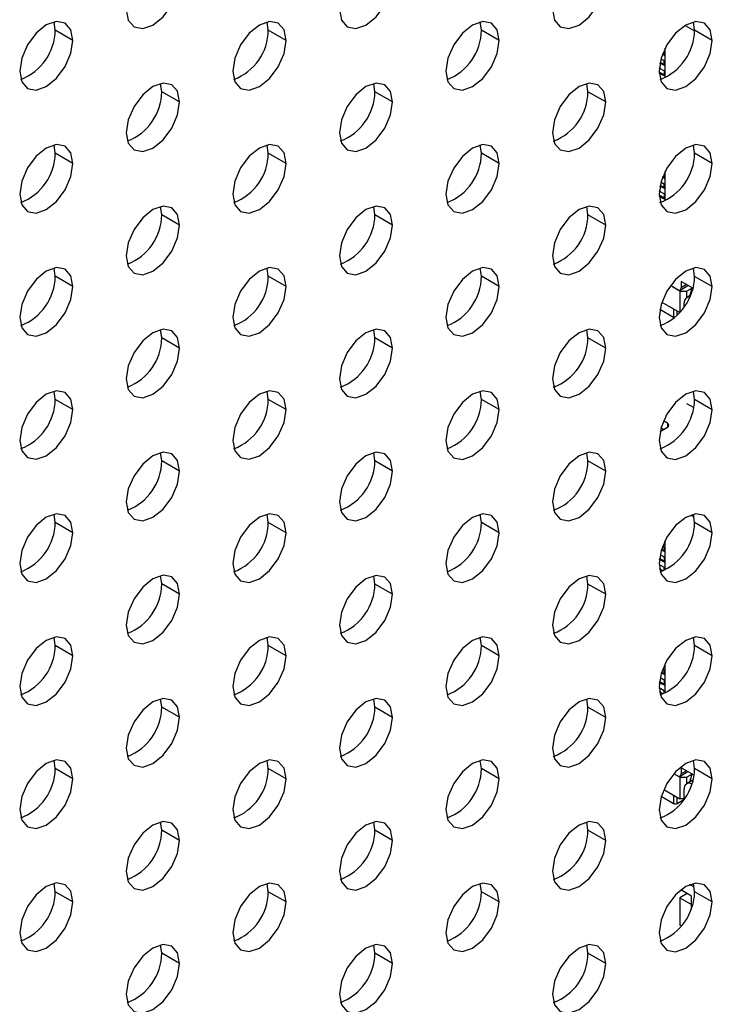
# Model space of a CAD drawing. Header units: millimetres. Extents: x 0 to 1118, y 0 to 864.
# Tile 293 of 304: x 1028.07 to 1032.67, y 678.91 to 685.44. Entities that reach past the tile are written whole.
import ezdxf

# ---------------------------------------------------------------- set-up
doc = ezdxf.new("R2010")
doc.units = ezdxf.units.MM

msp = doc.modelspace()

# ---------------------------------------------------------------- linework, layer by layer
at = {"color": 7, "linetype": 'Continuous', "lineweight": 25}
for p, q in [((1028.3052, 685.3745), (1028.2976, 685.4294)), ((1028.4231, 685.3065), (1028.3052, 685.3745)), ((1029.7195, 685.3744), (1029.7118, 685.4293)), ((1029.8373, 685.3063), (1029.7195, 685.3744)), ((1031.1337, 685.3742), (1031.1261, 685.4291)), ((1031.2515, 685.3062), (1031.1337, 685.3742)), ((1032.4851, 685.4059), (1032.5478, 685.3697)), ((1032.5479, 685.3741), (1032.5403, 685.429)), ((1032.6657, 685.3061), (1032.5479, 685.3741)), ((1032.3524, 685.0583), (1032.3524, 685.2549)), ((1032.3246, 685.1842), (1032.3454, 685.1722)), ((1032.3524, 685.2046), (1032.3341, 685.2132)), ((1032.3454, 685.213), (1032.3361, 685.2183)), ((1032.3454, 685.2402), (1032.3524, 685.24)), ((1032.3454, 685.2402), (1032.3454, 685.213)), ((1032.3524, 685.2127), (1032.3454, 685.213)), ((1032.3454, 685.1041), (1032.3131, 685.1228)), ((1032.3524, 685.1387), (1032.3175, 685.1549)), ((1032.3454, 685.145), (1032.3186, 685.1604)), ((1032.3454, 685.1722), (1032.3524, 685.1719)), ((1032.3454, 685.145), (1032.3454, 685.1722)), ((1032.3524, 685.1447), (1032.3454, 685.145)), ((1032.3454, 685.0769), (1032.3123, 685.096)), ((1032.3524, 685.0685), (1032.3127, 685.0872)), ((1032.3185, 685.0516), (1032.3244, 685.0482)), ((1032.3454, 685.1041), (1032.3454, 685.0769)), ((1032.3454, 685.1041), (1032.3524, 685.1039)), ((1032.3524, 685.0767), (1032.3454, 685.0769)), ((1029.0124, 684.9662), (1029.0047, 685.0211)), ((1030.4266, 684.966), (1030.4189, 685.0209)), ((1031.8408, 684.9659), (1031.8332, 685.0208)), ((1029.1302, 684.8981), (1029.0124, 684.9662)), ((1030.5444, 684.898), (1030.4266, 684.966)), ((1031.9586, 684.8979), (1031.8408, 684.9659)), ((1028.3052, 684.558), (1028.2976, 684.6128)), ((1029.7195, 684.5578), (1029.7118, 684.6127)), ((1031.1337, 684.5577), (1031.1261, 684.6126)), ((1032.5479, 684.5576), (1032.5403, 684.6125)), ((1028.4231, 684.4899), (1028.3052, 684.558)), ((1029.8373, 684.4898), (1029.7195, 684.5578)), ((1031.2515, 684.4897), (1031.1337, 684.5577)), ((1032.6657, 684.4895), (1032.5479, 684.5576)), ((1032.3524, 684.388), (1032.3341, 684.3966)), ((1032.3454, 684.3965), (1032.3361, 684.4018)), ((1032.3454, 684.4237), (1032.3524, 684.4234)), ((1032.3454, 684.4236), (1032.3454, 684.3965)), ((1032.3524, 684.3962), (1032.3454, 684.3965)), ((1032.3524, 684.2417), (1032.3524, 684.4383)), ((1032.3524, 684.3222), (1032.3175, 684.3384)), ((1032.3454, 684.3284), (1032.3186, 684.3438)), ((1032.3246, 684.3676), (1032.3454, 684.3556)), ((1032.3454, 684.3556), (1032.3524, 684.3554)), ((1032.3454, 684.3284), (1032.3454, 684.3556)), ((1032.3524, 684.3282), (1032.3454, 684.3284)), ((1032.3454, 684.2604), (1032.3123, 684.2795)), ((1032.3524, 684.2519), (1032.3127, 684.2706)), ((1032.3454, 684.2876), (1032.3131, 684.3062)), ((1032.3454, 684.2876), (1032.3524, 684.2873)), ((1032.3454, 684.2876), (1032.3454, 684.2604)), ((1029.0124, 684.1496), (1029.0047, 684.2045)), ((1030.4266, 684.1495), (1030.4189, 684.2044)), ((1031.8408, 684.1494), (1031.8332, 684.2042)), ((1032.3185, 684.2351), (1032.3244, 684.2317)), ((1032.3524, 684.2601), (1032.3454, 684.2604)), ((1029.1302, 684.0816), (1029.0124, 684.1496)), ((1030.5444, 684.0815), (1030.4266, 684.1495)), ((1031.9586, 684.0813), (1031.8408, 684.1494)), ((1028.3052, 683.7414), (1028.2976, 683.7963)), ((1028.4231, 683.6734), (1028.3052, 683.7414)), ((1029.7195, 683.7413), (1029.7118, 683.7962)), ((1029.8373, 683.6733), (1029.7195, 683.7413)), ((1031.1337, 683.7412), (1031.1261, 683.796)), ((1031.2515, 683.6731), (1031.1337, 683.7412)), ((1032.5479, 683.741), (1032.5403, 683.7959)), ((1032.6657, 683.673), (1032.5479, 683.741)), ((1032.4349, 683.6521), (1032.3874, 683.6795)), ((1032.4502, 683.6432), (1032.3874, 683.6795)), ((1032.4516, 683.6504), (1032.5036, 683.6805)), ((1032.5363, 683.6616), (1032.4585, 683.7065)), ((1032.4585, 683.7065), (1032.4585, 683.6657)), ((1032.4502, 683.6432), (1032.4974, 683.6432)), ((1032.4502, 683.6432), (1032.4502, 683.5021)), ((1032.5193, 683.6132), (1032.4952, 683.5993)), ((1032.5327, 683.6636), (1032.4974, 683.6432)), ((1032.4974, 683.6005), (1032.4974, 683.6432)), ((1032.5173, 683.6121), (1032.5327, 683.6636)), ((1032.5327, 683.6636), (1032.5363, 683.6616)), ((1032.3304, 683.5695), (1032.4492, 683.5009)), ((1032.4797, 683.5406), (1032.4797, 683.565)), ((1032.3177, 683.5224), (1032.409, 683.4697)), ((1032.409, 683.5241), (1032.409, 683.4697)), ((1029.0124, 683.3331), (1029.0047, 683.388)), ((1030.4266, 683.333), (1030.4189, 683.3878)), ((1031.8408, 683.3328), (1031.8332, 683.3877)), ((1029.1302, 683.2651), (1029.0124, 683.3331)), ((1030.5444, 683.2649), (1030.4266, 683.333)), ((1031.9586, 683.2648), (1031.8408, 683.3328)), ((1028.3052, 682.9249), (1028.2976, 682.9798)), ((1029.7195, 682.9248), (1029.7118, 682.9796)), ((1031.1337, 682.9246), (1031.1261, 682.9795)), ((1032.5479, 682.9245), (1032.5403, 682.9794)), ((1028.4231, 682.8569), (1028.3052, 682.9249)), ((1029.8373, 682.8567), (1029.7195, 682.9248)), ((1031.2515, 682.8566), (1031.1337, 682.9246)), ((1032.495, 682.8974), (1032.5422, 682.8701)), ((1032.6657, 682.8565), (1032.5479, 682.9245)), ((1032.3677, 682.7667), (1032.3415, 682.7819)), ((1032.3188, 682.7113), (1032.3677, 682.7395)), ((1032.3441, 682.7259), (1032.3252, 682.7368)), ((1029.0124, 682.5165), (1029.0047, 682.5714)), ((1030.4266, 682.5164), (1030.4189, 682.5713)), ((1031.8408, 682.5163), (1031.8332, 682.5712)), ((1029.1302, 682.4485), (1029.0124, 682.5165)), ((1030.5444, 682.4484), (1030.4266, 682.5164)), ((1031.9586, 682.4482), (1031.8408, 682.5163)), ((1028.3052, 682.1083), (1028.2976, 682.1632)), ((1028.4231, 682.0403), (1028.3052, 682.1083)), ((1029.7195, 682.1082), (1029.7118, 682.1631)), ((1029.8373, 682.0402), (1029.7195, 682.1082)), ((1031.1337, 682.1081), (1031.1261, 682.163)), ((1031.2515, 682.04), (1031.1337, 682.1081)), ((1032.5239, 682.1581), (1032.5444, 682.1463)), ((1032.5479, 682.1079), (1032.5403, 682.1628)), ((1032.6657, 682.0399), (1032.5479, 682.1079)), ((1032.3524, 681.9792), (1032.3486, 681.981)), ((1032.3524, 681.9874), (1032.3518, 681.9874)), ((1032.3524, 681.7921), (1032.3524, 681.9886)), ((1032.3524, 681.9134), (1032.3267, 681.9253)), ((1032.3453, 681.9196), (1032.3281, 681.9296)), ((1032.3361, 681.9521), (1032.3453, 681.9468)), ((1032.3453, 681.9468), (1032.3524, 681.9466)), ((1032.3453, 681.9196), (1032.3453, 681.9468)), ((1032.3524, 681.9193), (1032.3453, 681.9196)), ((1032.3524, 681.8431), (1032.3135, 681.8614)), ((1032.3453, 681.8516), (1032.3144, 681.8694)), ((1032.3453, 681.8788), (1032.3186, 681.8942)), ((1032.3453, 681.8788), (1032.3453, 681.8516)), ((1032.3453, 681.8788), (1032.3524, 681.8785)), ((1032.3524, 681.8513), (1032.3453, 681.8516)), ((1032.3123, 681.8298), (1032.3453, 681.8107)), ((1032.3396, 681.7868), (1032.315, 681.801)), ((1032.3351, 681.7853), (1032.3164, 681.7939)), ((1032.3453, 681.8107), (1032.3524, 681.8105)), ((1032.3453, 681.7891), (1032.3453, 681.8107)), ((1029.0124, 681.7), (1029.0047, 681.7549)), ((1030.4266, 681.6999), (1030.4189, 681.7548)), ((1031.8408, 681.6997), (1031.8332, 681.7546)), ((1029.1302, 681.632), (1029.0124, 681.7)), ((1030.5444, 681.6318), (1030.4266, 681.6999)), ((1031.9586, 681.6317), (1031.8408, 681.6997)), ((1028.3052, 681.2918), (1028.2976, 681.3467)), ((1029.7195, 681.2917), (1029.7118, 681.3466)), ((1031.1337, 681.2915), (1031.1261, 681.3464)), ((1032.5479, 681.2914), (1032.5403, 681.3463)), ((1028.4231, 681.2238), (1028.3052, 681.2918)), ((1029.8373, 681.2236), (1029.7195, 681.2917)), ((1031.2515, 681.2235), (1031.1337, 681.2915)), ((1032.6657, 681.2234), (1032.5479, 681.2914)), ((1032.3361, 681.1356), (1032.3453, 681.1303)), ((1032.3453, 681.1303), (1032.3524, 681.13)), ((1032.3453, 681.103), (1032.3453, 681.1303)), ((1032.3524, 681.1627), (1032.3486, 681.1644)), ((1032.3524, 681.1708), (1032.3518, 681.1709)), ((1032.3524, 680.9756), (1032.3524, 681.1721)), ((1032.3453, 681.0622), (1032.3186, 681.0776)), ((1032.3524, 681.0968), (1032.3267, 681.1087)), ((1032.3453, 681.103), (1032.3281, 681.113)), ((1032.3524, 681.1028), (1032.3453, 681.103)), ((1032.3453, 681.0622), (1032.3524, 681.062)), ((1032.3453, 681.0622), (1032.3453, 681.035)), ((1032.3123, 681.0133), (1032.3453, 680.9942)), ((1032.3524, 681.0266), (1032.3135, 681.0448)), ((1032.3453, 681.035), (1032.3144, 681.0528)), ((1032.3524, 681.0347), (1032.3453, 681.035)), ((1029.0124, 680.8835), (1029.0047, 680.9383)), ((1030.4266, 680.8833), (1030.4189, 680.9382)), ((1031.8408, 680.8832), (1031.8332, 680.9381)), ((1032.3395, 680.9703), (1032.315, 680.9844)), ((1032.3351, 680.9687), (1032.3164, 680.9774)), ((1032.3453, 680.9942), (1032.3524, 680.9939)), ((1032.3453, 680.9725), (1032.3453, 680.9942)), ((1029.1302, 680.8154), (1029.0124, 680.8835)), ((1030.5444, 680.8153), (1030.4266, 680.8833)), ((1031.9586, 680.8152), (1031.8408, 680.8832)), ((1028.3052, 680.4753), (1028.2976, 680.5301)), ((1028.4231, 680.4072), (1028.3052, 680.4753)), ((1029.7195, 680.4751), (1029.7118, 680.53)), ((1029.8373, 680.4071), (1029.7195, 680.4751)), ((1031.1337, 680.475), (1031.1261, 680.5299)), ((1031.2515, 680.407), (1031.1337, 680.475)), ((1032.5443, 680.4316), (1032.4584, 680.4811)), ((1032.4584, 680.4811), (1032.4584, 680.4403)), ((1032.5479, 680.4749), (1032.5403, 680.5297)), ((1032.6657, 680.4068), (1032.5479, 680.4749)), ((1032.4349, 680.4267), (1032.4095, 680.4413)), ((1032.4502, 680.4179), (1032.4095, 680.4413)), ((1032.4502, 680.4179), (1032.4973, 680.4179)), ((1032.4502, 680.4179), (1032.4502, 680.275)), ((1032.4515, 680.4251), (1032.5036, 680.4551)), ((1032.5327, 680.4383), (1032.4973, 680.4179)), ((1032.4973, 680.3752), (1032.4973, 680.4179)), ((1032.5173, 680.3867), (1032.5327, 680.4383)), ((1032.5327, 680.4383), (1032.5443, 680.4316)), ((1032.537, 680.3981), (1032.4952, 680.3739)), ((1032.3266, 680.2919), (1032.4089, 680.2443)), ((1032.3434, 680.3366), (1032.4502, 680.275)), ((1032.4089, 680.2988), (1032.4089, 680.2443)), ((1032.4796, 680.2743), (1032.4796, 680.3396)), ((1032.4325, 680.2443), (1032.4765, 680.2697)), ((1032.4796, 680.275), (1032.4502, 680.275)), ((1029.0124, 680.0669), (1029.0047, 680.1218)), ((1030.4266, 680.0668), (1030.4189, 680.1217)), ((1031.8408, 680.0667), (1031.8332, 680.1215)), ((1029.1302, 679.9989), (1029.0124, 680.0669)), ((1030.5444, 679.9988), (1030.4266, 680.0668)), ((1031.9586, 679.9986), (1031.8408, 680.0667)), ((1028.3052, 679.6587), (1028.2976, 679.7136)), ((1029.7195, 679.6586), (1029.7118, 679.7135)), ((1031.1337, 679.6585), (1031.1261, 679.7133)), ((1032.5459, 679.6875), (1032.5152, 679.7052)), ((1032.5479, 679.6583), (1032.5403, 679.7132)), ((1028.4231, 679.5907), (1028.3052, 679.6587)), ((1029.8373, 679.5906), (1029.7195, 679.6586)), ((1031.2515, 679.5904), (1031.1337, 679.6585)), ((1032.4997, 679.6461), (1032.4513, 679.6182)), ((1032.5279, 679.6298), (1032.4572, 679.6707)), ((1032.5279, 679.5526), (1032.5279, 679.6298)), ((1032.6657, 679.5903), (1032.5479, 679.6583)), ((1032.4513, 679.6182), (1032.5279, 679.574)), ((1032.4513, 679.6182), (1032.4513, 679.4359)), ((1032.4599, 679.431), (1032.4513, 679.4359)), ((1029.0124, 679.2504), (1029.0047, 679.3053)), ((1030.4266, 679.2503), (1030.4189, 679.3051)), ((1031.8408, 679.2501), (1031.8332, 679.305)), ((1029.1302, 679.1824), (1029.0124, 679.2504)), ((1030.5444, 679.1822), (1030.4266, 679.2503)), ((1031.9586, 679.1821), (1031.8408, 679.2501))]:
    msp.add_line(p, q, dxfattribs=at)
at = {"color": 8, "linetype": 'Continuous', "lineweight": 25}
for p, q in [((1032.4938, 683.6861), (1032.4585, 683.6657)), ((1032.4326, 683.483), (1032.4326, 683.5105)), ((1032.3677, 682.7667), (1032.3677, 682.7395)), ((1032.4938, 680.4607), (1032.4584, 680.4403)), ((1032.4325, 680.2443), (1032.4325, 680.2852))]:
    msp.add_line(p, q, dxfattribs=at)
at = {"color": 7, "linetype": 'Continuous', "lineweight": 25, "flags": 128}
for points in [[(1028.7767, 685.5106), (1028.7901, 685.4402), (1028.8284, 685.3961), (1028.8858, 685.385), (1028.9534, 685.4085), (1029.0211, 685.4631), (1029.0784, 685.5404), (1029.1167, 685.6288), (1029.1302, 685.7147)], [(1030.1909, 685.5104), (1030.2043, 685.4401), (1030.2426, 685.396), (1030.3, 685.3848), (1030.3676, 685.4084), (1030.4353, 685.463), (1030.4926, 685.5403), (1030.531, 685.6287), (1030.5444, 685.7145)], [(1031.6051, 685.5103), (1031.6185, 685.44), (1031.6569, 685.3959), (1031.7142, 685.3847), (1031.7819, 685.4082), (1031.8495, 685.4628), (1031.9069, 685.5402), (1031.9452, 685.6285), (1031.9586, 685.7144)], [(1028.4231, 685.3065), (1028.4096, 685.3768), (1028.3713, 685.4209), (1028.314, 685.4321), (1028.2463, 685.4086), (1028.1787, 685.354), (1028.1213, 685.2766), (1028.083, 685.1883), (1028.0695, 685.1024)], [(1029.8373, 685.3063), (1029.8239, 685.3767), (1029.7855, 685.4208), (1029.7282, 685.4319), (1029.6605, 685.4084), (1029.5929, 685.3538), (1029.5355, 685.2765), (1029.4972, 685.1881), (1029.4838, 685.1022)], [(1031.2515, 685.3062), (1031.2381, 685.3766), (1031.1997, 685.4207), (1031.1424, 685.4318), (1031.0747, 685.4083), (1031.0071, 685.3537), (1030.9497, 685.2763), (1030.9114, 685.188), (1030.898, 685.1021)], [(1032.6657, 685.3061), (1032.6523, 685.3764), (1032.614, 685.4205), (1032.5566, 685.4317), (1032.489, 685.4082), (1032.4213, 685.3536), (1032.364, 685.2762), (1032.3256, 685.1879), (1032.3122, 685.102)], [(1028.0695, 685.1024), (1028.083, 685.032), (1028.1213, 684.9879), (1028.1787, 684.9768), (1028.2463, 685.0003), (1028.314, 685.0549), (1028.3713, 685.1322), (1028.4096, 685.2206), (1028.4231, 685.3065)], [(1029.4838, 685.1022), (1029.4972, 685.0319), (1029.5355, 684.9878), (1029.5929, 684.9766), (1029.6605, 685.0002), (1029.7282, 685.0547), (1029.7855, 685.1321), (1029.8239, 685.2205), (1029.8373, 685.3063)], [(1030.898, 685.1021), (1030.9114, 685.0318), (1030.9497, 684.9877), (1031.0071, 684.9765), (1031.0747, 685), (1031.1424, 685.0546), (1031.1997, 685.132), (1031.2381, 685.2203), (1031.2515, 685.3062)], [(1032.3122, 685.102), (1032.3256, 685.0316), (1032.364, 684.9875), (1032.4213, 684.9764), (1032.489, 684.9999), (1032.5566, 685.0545), (1032.614, 685.1318), (1032.6523, 685.2202), (1032.6657, 685.3061)], [(1029.1302, 684.8981), (1029.1167, 684.9685), (1029.0784, 685.0126), (1029.0211, 685.0237), (1028.9534, 685.0002), (1028.8858, 684.9456), (1028.8284, 684.8683), (1028.7901, 684.7799), (1028.7767, 684.694)], [(1030.5444, 684.898), (1030.531, 684.9684), (1030.4926, 685.0125), (1030.4353, 685.0236), (1030.3676, 685.0001), (1030.3, 684.9455), (1030.2426, 684.8681), (1030.2043, 684.7798), (1030.1909, 684.6939)], [(1031.9586, 684.8979), (1031.9452, 684.9682), (1031.9069, 685.0123), (1031.8495, 685.0235), (1031.7819, 685), (1031.7142, 684.9454), (1031.6569, 684.868), (1031.6185, 684.7797), (1031.6051, 684.6938)], [(1028.7767, 684.694), (1028.7901, 684.6237), (1028.8284, 684.5796), (1028.8858, 684.5684), (1028.9534, 684.592), (1029.0211, 684.6465), (1029.0784, 684.7239), (1029.1167, 684.8123), (1029.1302, 684.8981)], [(1030.1909, 684.6939), (1030.2043, 684.6236), (1030.2426, 684.5794), (1030.3, 684.5683), (1030.3676, 684.5918), (1030.4353, 684.6464), (1030.4926, 684.7238), (1030.531, 684.8121), (1030.5444, 684.898)], [(1031.6051, 684.6938), (1031.6185, 684.6234), (1031.6569, 684.5793), (1031.7142, 684.5682), (1031.7819, 684.5917), (1031.8495, 684.6463), (1031.9069, 684.7236), (1031.9452, 684.812), (1031.9586, 684.8979)], [(1028.4231, 684.4899), (1028.4096, 684.5603), (1028.3713, 684.6044), (1028.314, 684.6155), (1028.2463, 684.592), (1028.1787, 684.5374), (1028.1213, 684.4601), (1028.083, 684.3717), (1028.0695, 684.2858)], [(1029.8373, 684.4898), (1029.8239, 684.5602), (1029.7855, 684.6043), (1029.7282, 684.6154), (1029.6605, 684.5919), (1029.5929, 684.5373), (1029.5355, 684.4599), (1029.4972, 684.3716), (1029.4838, 684.2857)], [(1031.2515, 684.4897), (1031.2381, 684.56), (1031.1997, 684.6041), (1031.1424, 684.6153), (1031.0747, 684.5918), (1031.0071, 684.5372), (1030.9497, 684.4598), (1030.9114, 684.3715), (1030.898, 684.2856)], [(1032.6657, 684.4895), (1032.6523, 684.5599), (1032.614, 684.604), (1032.5566, 684.6151), (1032.489, 684.5916), (1032.4213, 684.537), (1032.364, 684.4597), (1032.3256, 684.3713), (1032.3122, 684.2854)], [(1028.0695, 684.2858), (1028.083, 684.2155), (1028.1213, 684.1714), (1028.1787, 684.1602), (1028.2463, 684.1837), (1028.314, 684.2383), (1028.3713, 684.3157), (1028.4096, 684.404), (1028.4231, 684.4899)], [(1029.4838, 684.2857), (1029.4972, 684.2153), (1029.5355, 684.1712), (1029.5929, 684.1601), (1029.6605, 684.1836), (1029.7282, 684.2382), (1029.7855, 684.3156), (1029.8239, 684.4039), (1029.8373, 684.4898)], [(1030.898, 684.2856), (1030.9114, 684.2152), (1030.9497, 684.1711), (1031.0071, 684.16), (1031.0747, 684.1835), (1031.1424, 684.2381), (1031.1997, 684.3154), (1031.2381, 684.4038), (1031.2515, 684.4897)], [(1032.3122, 684.2854), (1032.3256, 684.2151), (1032.364, 684.171), (1032.4213, 684.1598), (1032.489, 684.1833), (1032.5566, 684.2379), (1032.614, 684.3153), (1032.6523, 684.4036), (1032.6657, 684.4895)], [(1029.1302, 684.0816), (1029.1167, 684.1519), (1029.0784, 684.1961), (1029.0211, 684.2072), (1028.9534, 684.1837), (1028.8858, 684.1291), (1028.8284, 684.0517), (1028.7901, 683.9634), (1028.7767, 683.8775)], [(1030.5444, 684.0815), (1030.531, 684.1518), (1030.4926, 684.1959), (1030.4353, 684.2071), (1030.3676, 684.1835), (1030.3, 684.129), (1030.2426, 684.0516), (1030.2043, 683.9632), (1030.1909, 683.8774)], [(1031.9586, 684.0813), (1031.9452, 684.1517), (1031.9069, 684.1958), (1031.8495, 684.2069), (1031.7819, 684.1834), (1031.7142, 684.1288), (1031.6569, 684.0515), (1031.6185, 683.9631), (1031.6051, 683.8772)], [(1028.7767, 683.8775), (1028.7901, 683.8071), (1028.8284, 683.763), (1028.8858, 683.7519), (1028.9534, 683.7754), (1029.0211, 683.83), (1029.0784, 683.9074), (1029.1167, 683.9957), (1029.1302, 684.0816)], [(1030.1909, 683.8774), (1030.2043, 683.807), (1030.2426, 683.7629), (1030.3, 683.7518), (1030.3676, 683.7753), (1030.4353, 683.8299), (1030.4926, 683.9072), (1030.531, 683.9956), (1030.5444, 684.0815)], [(1031.6051, 683.8772), (1031.6185, 683.8069), (1031.6569, 683.7628), (1031.7142, 683.7516), (1031.7819, 683.7751), (1031.8495, 683.8297), (1031.9069, 683.9071), (1031.9452, 683.9954), (1031.9586, 684.0813)], [(1028.4231, 683.6734), (1028.4096, 683.7437), (1028.3713, 683.7878), (1028.314, 683.799), (1028.2463, 683.7755), (1028.1787, 683.7209), (1028.1213, 683.6435), (1028.083, 683.5552), (1028.0695, 683.4693)], [(1029.8373, 683.6733), (1029.8239, 683.7436), (1029.7855, 683.7877), (1029.7282, 683.7989), (1029.6605, 683.7753), (1029.5929, 683.7208), (1029.5355, 683.6434), (1029.4972, 683.555), (1029.4838, 683.4692)], [(1031.2515, 683.6731), (1031.2381, 683.7435), (1031.1997, 683.7876), (1031.1424, 683.7987), (1031.0747, 683.7752), (1031.0071, 683.7206), (1030.9497, 683.6433), (1030.9114, 683.5549), (1030.898, 683.469)], [(1032.6657, 683.673), (1032.6523, 683.7433), (1032.614, 683.7875), (1032.5566, 683.7986), (1032.489, 683.7751), (1032.4213, 683.7205), (1032.364, 683.6431), (1032.3256, 683.5548), (1032.3122, 683.4689)], [(1028.0695, 683.4693), (1028.083, 683.3989), (1028.1213, 683.3548), (1028.1787, 683.3437), (1028.2463, 683.3672), (1028.314, 683.4218), (1028.3713, 683.4992), (1028.4096, 683.5875), (1028.4231, 683.6734)], [(1029.4838, 683.4692), (1029.4972, 683.3988), (1029.5355, 683.3547), (1029.5929, 683.3436), (1029.6605, 683.3671), (1029.7282, 683.4217), (1029.7855, 683.499), (1029.8239, 683.5874), (1029.8373, 683.6733)], [(1030.898, 683.469), (1030.9114, 683.3987), (1030.9497, 683.3546), (1031.0071, 683.3434), (1031.0747, 683.3669), (1031.1424, 683.4215), (1031.1997, 683.4989), (1031.2381, 683.5872), (1031.2515, 683.6731)], [(1032.3122, 683.4689), (1032.3256, 683.3985), (1032.364, 683.3544), (1032.4213, 683.3433), (1032.489, 683.3668), (1032.5566, 683.4214), (1032.614, 683.4988), (1032.6523, 683.5871), (1032.6657, 683.673)], [(1029.1302, 683.2651), (1029.1167, 683.3354), (1029.0784, 683.3795), (1029.0211, 683.3907), (1028.9534, 683.3671), (1028.8858, 683.3125), (1028.8284, 683.2352), (1028.7901, 683.1468), (1028.7767, 683.061)], [(1030.5444, 683.2649), (1030.531, 683.3353), (1030.4926, 683.3794), (1030.4353, 683.3905), (1030.3676, 683.367), (1030.3, 683.3124), (1030.2426, 683.2351), (1030.2043, 683.1467), (1030.1909, 683.0608)], [(1031.9586, 683.2648), (1031.9452, 683.3351), (1031.9069, 683.3792), (1031.8495, 683.3904), (1031.7819, 683.3669), (1031.7142, 683.3123), (1031.6569, 683.2349), (1031.6185, 683.1466), (1031.6051, 683.0607)], [(1028.7767, 683.061), (1028.7901, 682.9906), (1028.8284, 682.9465), (1028.8858, 682.9354), (1028.9534, 682.9589), (1029.0211, 683.0135), (1029.0784, 683.0908), (1029.1167, 683.1792), (1029.1302, 683.2651)], [(1030.1909, 683.0608), (1030.2043, 682.9905), (1030.2426, 682.9464), (1030.3, 682.9352), (1030.3676, 682.9587), (1030.4353, 683.0133), (1030.4926, 683.0907), (1030.531, 683.179), (1030.5444, 683.2649)], [(1031.6051, 683.0607), (1031.6185, 682.9903), (1031.6569, 682.9462), (1031.7142, 682.9351), (1031.7819, 682.9586), (1031.8495, 683.0132), (1031.9069, 683.0906), (1031.9452, 683.1789), (1031.9586, 683.2648)], [(1028.4231, 682.8569), (1028.4096, 682.9272), (1028.3713, 682.9713), (1028.314, 682.9825), (1028.2463, 682.9589), (1028.1787, 682.9043), (1028.1213, 682.827), (1028.083, 682.7386), (1028.0695, 682.6527)], [(1029.8373, 682.8567), (1029.8239, 682.9271), (1029.7855, 682.9712), (1029.7282, 682.9823), (1029.6605, 682.9588), (1029.5929, 682.9042), (1029.5355, 682.8269), (1029.4972, 682.7385), (1029.4838, 682.6526)], [(1031.2515, 682.8566), (1031.2381, 682.9269), (1031.1997, 682.971), (1031.1424, 682.9822), (1031.0747, 682.9587), (1031.0071, 682.9041), (1030.9497, 682.8267), (1030.9114, 682.7384), (1030.898, 682.6525)], [(1032.6657, 682.8565), (1032.6523, 682.9268), (1032.614, 682.9709), (1032.5566, 682.9821), (1032.489, 682.9585), (1032.4213, 682.9039), (1032.364, 682.8266), (1032.3256, 682.7382), (1032.3122, 682.6524)], [(1028.0695, 682.6527), (1028.083, 682.5824), (1028.1213, 682.5383), (1028.1787, 682.5272), (1028.2463, 682.5507), (1028.314, 682.6053), (1028.3713, 682.6826), (1028.4096, 682.771), (1028.4231, 682.8569)], [(1029.4838, 682.6526), (1029.4972, 682.5823), (1029.5355, 682.5382), (1029.5929, 682.527), (1029.6605, 682.5505), (1029.7282, 682.6051), (1029.7855, 682.6825), (1029.8239, 682.7708), (1029.8373, 682.8567)], [(1030.898, 682.6525), (1030.9114, 682.5821), (1030.9497, 682.538), (1031.0071, 682.5269), (1031.0747, 682.5504), (1031.1424, 682.605), (1031.1997, 682.6824), (1031.2381, 682.7707), (1031.2515, 682.8566)], [(1032.3122, 682.6524), (1032.3256, 682.582), (1032.364, 682.5379), (1032.4213, 682.5268), (1032.489, 682.5503), (1032.5566, 682.6049), (1032.614, 682.6822), (1032.6523, 682.7706), (1032.6657, 682.8565)], [(1029.1302, 682.4485), (1029.1167, 682.5189), (1029.0784, 682.563), (1029.0211, 682.5741), (1028.9534, 682.5506), (1028.8858, 682.496), (1028.8284, 682.4186), (1028.7901, 682.3303), (1028.7767, 682.2444)], [(1030.5444, 682.4484), (1030.531, 682.5187), (1030.4926, 682.5628), (1030.4353, 682.574), (1030.3676, 682.5505), (1030.3, 682.4959), (1030.2426, 682.4185), (1030.2043, 682.3302), (1030.1909, 682.2443)], [(1031.9586, 682.4482), (1031.9452, 682.5186), (1031.9069, 682.5627), (1031.8495, 682.5738), (1031.7819, 682.5503), (1031.7142, 682.4957), (1031.6569, 682.4184), (1031.6185, 682.33), (1031.6051, 682.2441)], [(1028.7767, 682.2444), (1028.7901, 682.1741), (1028.8284, 682.13), (1028.8858, 682.1188), (1028.9534, 682.1423), (1029.0211, 682.1969), (1029.0784, 682.2743), (1029.1167, 682.3626), (1029.1302, 682.4485)], [(1030.1909, 682.2443), (1030.2043, 682.1739), (1030.2426, 682.1298), (1030.3, 682.1187), (1030.3676, 682.1422), (1030.4353, 682.1968), (1030.4926, 682.2741), (1030.531, 682.3625), (1030.5444, 682.4484)], [(1031.6051, 682.2441), (1031.6185, 682.1738), (1031.6569, 682.1297), (1031.7142, 682.1185), (1031.7819, 682.1421), (1031.8495, 682.1967), (1031.9069, 682.274), (1031.9452, 682.3624), (1031.9586, 682.4482)], [(1028.4231, 682.0403), (1028.4096, 682.1107), (1028.3713, 682.1548), (1028.314, 682.1659), (1028.2463, 682.1424), (1028.1787, 682.0878), (1028.1213, 682.0104), (1028.083, 681.9221), (1028.0695, 681.8362)], [(1029.8373, 682.0402), (1029.8239, 682.1105), (1029.7855, 682.1546), (1029.7282, 682.1658), (1029.6605, 682.1423), (1029.5929, 682.0877), (1029.5355, 682.0103), (1029.4972, 681.922), (1029.4838, 681.8361)], [(1031.2515, 682.04), (1031.2381, 682.1104), (1031.1997, 682.1545), (1031.1424, 682.1656), (1031.0747, 682.1421), (1031.0071, 682.0875), (1030.9497, 682.0102), (1030.9114, 681.9218), (1030.898, 681.8359)], [(1032.6657, 682.0399), (1032.6523, 682.1103), (1032.614, 682.1544), (1032.5566, 682.1655), (1032.489, 682.142), (1032.4213, 682.0874), (1032.364, 682.01), (1032.3256, 681.9217), (1032.3122, 681.8358)], [(1028.0695, 681.8362), (1028.083, 681.7659), (1028.1213, 681.7218), (1028.1787, 681.7106), (1028.2463, 681.7341), (1028.314, 681.7887), (1028.3713, 681.8661), (1028.4096, 681.9544), (1028.4231, 682.0403)], [(1029.4838, 681.8361), (1029.4972, 681.7657), (1029.5355, 681.7216), (1029.5929, 681.7105), (1029.6605, 681.734), (1029.7282, 681.7886), (1029.7855, 681.8659), (1029.8239, 681.9543), (1029.8373, 682.0402)], [(1030.898, 681.8359), (1030.9114, 681.7656), (1030.9497, 681.7215), (1031.0071, 681.7103), (1031.0747, 681.7339), (1031.1424, 681.7885), (1031.1997, 681.8658), (1031.2381, 681.9542), (1031.2515, 682.04)], [(1032.3122, 681.8358), (1032.3256, 681.7655), (1032.364, 681.7214), (1032.4213, 681.7102), (1032.489, 681.7337), (1032.5566, 681.7883), (1032.614, 681.8657), (1032.6523, 681.954), (1032.6657, 682.0399)], [(1029.1302, 681.632), (1029.1167, 681.7023), (1029.0784, 681.7464), (1029.0211, 681.7576), (1028.9534, 681.7341), (1028.8858, 681.6795), (1028.8284, 681.6021), (1028.7901, 681.5138), (1028.7767, 681.4279)], [(1030.5444, 681.6318), (1030.531, 681.7022), (1030.4926, 681.7463), (1030.4353, 681.7574), (1030.3676, 681.7339), (1030.3, 681.6793), (1030.2426, 681.602), (1030.2043, 681.5136), (1030.1909, 681.4277)], [(1031.9586, 681.6317), (1031.9452, 681.7021), (1031.9069, 681.7462), (1031.8495, 681.7573), (1031.7819, 681.7338), (1031.7142, 681.6792), (1031.6569, 681.6018), (1031.6185, 681.5135), (1031.6051, 681.4276)], [(1028.7767, 681.4279), (1028.7901, 681.3575), (1028.8284, 681.3134), (1028.8858, 681.3023), (1028.9534, 681.3258), (1029.0211, 681.3804), (1029.0784, 681.4577), (1029.1167, 681.5461), (1029.1302, 681.632)], [(1030.1909, 681.4277), (1030.2043, 681.3574), (1030.2426, 681.3133), (1030.3, 681.3021), (1030.3676, 681.3257), (1030.4353, 681.3802), (1030.4926, 681.4576), (1030.531, 681.546), (1030.5444, 681.6318)], [(1031.6051, 681.4276), (1031.6185, 681.3573), (1031.6569, 681.3132), (1031.7142, 681.302), (1031.7819, 681.3255), (1031.8495, 681.3801), (1031.9069, 681.4575), (1031.9452, 681.5458), (1031.9586, 681.6317)], [(1028.4231, 681.2238), (1028.4096, 681.2941), (1028.3713, 681.3382), (1028.314, 681.3494), (1028.2463, 681.3259), (1028.1787, 681.2713), (1028.1213, 681.1939), (1028.083, 681.1056), (1028.0695, 681.0197)], [(1029.8373, 681.2236), (1029.8239, 681.294), (1029.7855, 681.3381), (1029.7282, 681.3492), (1029.6605, 681.3257), (1029.5929, 681.2711), (1029.5355, 681.1938), (1029.4972, 681.1054), (1029.4838, 681.0195)], [(1031.2515, 681.2235), (1031.2381, 681.2939), (1031.1997, 681.338), (1031.1424, 681.3491), (1031.0747, 681.3256), (1031.0071, 681.271), (1030.9497, 681.1936), (1030.9114, 681.1053), (1030.898, 681.0194)], [(1032.6657, 681.2234), (1032.6523, 681.2937), (1032.614, 681.3378), (1032.5566, 681.349), (1032.489, 681.3255), (1032.4213, 681.2709), (1032.364, 681.1935), (1032.3256, 681.1052), (1032.3122, 681.0193)], [(1028.0695, 681.0197), (1028.083, 680.9493), (1028.1213, 680.9052), (1028.1787, 680.8941), (1028.2463, 680.9176), (1028.314, 680.9722), (1028.3713, 681.0495), (1028.4096, 681.1379), (1028.4231, 681.2238)], [(1029.4838, 681.0195), (1029.4972, 680.9492), (1029.5355, 680.9051), (1029.5929, 680.8939), (1029.6605, 680.9175), (1029.7282, 680.972), (1029.7855, 681.0494), (1029.8239, 681.1378), (1029.8373, 681.2236)], [(1030.898, 681.0194), (1030.9114, 680.9491), (1030.9497, 680.9049), (1031.0071, 680.8938), (1031.0747, 680.9173), (1031.1424, 680.9719), (1031.1997, 681.0493), (1031.2381, 681.1376), (1031.2515, 681.2235)], [(1032.3122, 681.0193), (1032.3256, 680.9489), (1032.364, 680.9048), (1032.4213, 680.8937), (1032.489, 680.9172), (1032.5566, 680.9718), (1032.614, 681.0491), (1032.6523, 681.1375), (1032.6657, 681.2234)], [(1029.1302, 680.8154), (1029.1167, 680.8858), (1029.0784, 680.9299), (1029.0211, 680.941), (1028.9534, 680.9175), (1028.8858, 680.8629), (1028.8284, 680.7856), (1028.7901, 680.6972), (1028.7767, 680.6113)], [(1030.5444, 680.8153), (1030.531, 680.8857), (1030.4926, 680.9298), (1030.4353, 680.9409), (1030.3676, 680.9174), (1030.3, 680.8628), (1030.2426, 680.7854), (1030.2043, 680.6971), (1030.1909, 680.6112)], [(1031.9586, 680.8152), (1031.9452, 680.8855), (1031.9069, 680.9296), (1031.8495, 680.9408), (1031.7819, 680.9173), (1031.7142, 680.8627), (1031.6569, 680.7853), (1031.6185, 680.697), (1031.6051, 680.6111)], [(1028.7767, 680.6113), (1028.7901, 680.541), (1028.8284, 680.4969), (1028.8858, 680.4857), (1028.9534, 680.5092), (1029.0211, 680.5638), (1029.0784, 680.6412), (1029.1167, 680.7295), (1029.1302, 680.8154)], [(1030.1909, 680.6112), (1030.2043, 680.5408), (1030.2426, 680.4967), (1030.3, 680.4856), (1030.3676, 680.5091), (1030.4353, 680.5637), (1030.4926, 680.6411), (1030.531, 680.7294), (1030.5444, 680.8153)], [(1031.6051, 680.6111), (1031.6185, 680.5407), (1031.6569, 680.4966), (1031.7142, 680.4855), (1031.7819, 680.509), (1031.8495, 680.5636), (1031.9069, 680.6409), (1031.9452, 680.7293), (1031.9586, 680.8152)], [(1028.4231, 680.4072), (1028.4096, 680.4776), (1028.3713, 680.5217), (1028.314, 680.5328), (1028.2463, 680.5093), (1028.1787, 680.4547), (1028.1213, 680.3774), (1028.083, 680.289), (1028.0695, 680.2031)], [(1029.8373, 680.4071), (1029.8239, 680.4774), (1029.7855, 680.5216), (1029.7282, 680.5327), (1029.6605, 680.5092), (1029.5929, 680.4546), (1029.5355, 680.3772), (1029.4972, 680.2889), (1029.4838, 680.203)], [(1031.2515, 680.407), (1031.2381, 680.4773), (1031.1997, 680.5214), (1031.1424, 680.5326), (1031.0747, 680.509), (1031.0071, 680.4545), (1030.9497, 680.3771), (1030.9114, 680.2887), (1030.898, 680.2029)], [(1032.6657, 680.4068), (1032.6523, 680.4772), (1032.614, 680.5213), (1032.5566, 680.5324), (1032.489, 680.5089), (1032.4213, 680.4543), (1032.364, 680.377), (1032.3256, 680.2886), (1032.3122, 680.2027)], [(1028.0695, 680.2031), (1028.083, 680.1328), (1028.1213, 680.0887), (1028.1787, 680.0775), (1028.2463, 680.101), (1028.314, 680.1556), (1028.3713, 680.233), (1028.4096, 680.3213), (1028.4231, 680.4072)], [(1029.4838, 680.203), (1029.4972, 680.1326), (1029.5355, 680.0885), (1029.5929, 680.0774), (1029.6605, 680.1009), (1029.7282, 680.1555), (1029.7855, 680.2329), (1029.8239, 680.3212), (1029.8373, 680.4071)], [(1030.898, 680.2029), (1030.9114, 680.1325), (1030.9497, 680.0884), (1031.0071, 680.0773), (1031.0747, 680.1008), (1031.1424, 680.1554), (1031.1997, 680.2327), (1031.2381, 680.3211), (1031.2515, 680.407)], [(1032.3122, 680.2027), (1032.3256, 680.1324), (1032.364, 680.0883), (1032.4213, 680.0771), (1032.489, 680.1006), (1032.5566, 680.1552), (1032.614, 680.2326), (1032.6523, 680.3209), (1032.6657, 680.4068)], [(1029.1302, 679.9989), (1029.1167, 680.0692), (1029.0784, 680.1133), (1029.0211, 680.1245), (1028.9534, 680.101), (1028.8858, 680.0464), (1028.8284, 679.969), (1028.7901, 679.8807), (1028.7767, 679.7948)], [(1030.5444, 679.9988), (1030.531, 680.0691), (1030.4926, 680.1132), (1030.4353, 680.1244), (1030.3676, 680.1008), (1030.3, 680.0463), (1030.2426, 679.9689), (1030.2043, 679.8805), (1030.1909, 679.7947)], [(1031.9586, 679.9986), (1031.9452, 680.069), (1031.9069, 680.1131), (1031.8495, 680.1242), (1031.7819, 680.1007), (1031.7142, 680.0461), (1031.6569, 679.9688), (1031.6185, 679.8804), (1031.6051, 679.7945)], [(1028.7767, 679.7948), (1028.7901, 679.7244), (1028.8284, 679.6803), (1028.8858, 679.6692), (1028.9534, 679.6927), (1029.0211, 679.7473), (1029.0784, 679.8247), (1029.1167, 679.913), (1029.1302, 679.9989)], [(1030.1909, 679.7947), (1030.2043, 679.7243), (1030.2426, 679.6802), (1030.3, 679.6691), (1030.3676, 679.6926), (1030.4353, 679.7472), (1030.4926, 679.8245), (1030.531, 679.9129), (1030.5444, 679.9988)], [(1031.6051, 679.7945), (1031.6185, 679.7242), (1031.6569, 679.6801), (1031.7142, 679.6689), (1031.7819, 679.6924), (1031.8495, 679.747), (1031.9069, 679.8244), (1031.9452, 679.9127), (1031.9586, 679.9986)], [(1028.4231, 679.5907), (1028.4096, 679.661), (1028.3713, 679.7051), (1028.314, 679.7163), (1028.2463, 679.6928), (1028.1787, 679.6382), (1028.1213, 679.5608), (1028.083, 679.4725), (1028.0695, 679.3866)], [(1029.8373, 679.5906), (1029.8239, 679.6609), (1029.7855, 679.705), (1029.7282, 679.7162), (1029.6605, 679.6926), (1029.5929, 679.638), (1029.5355, 679.5607), (1029.4972, 679.4723), (1029.4838, 679.3865)], [(1031.2515, 679.5904), (1031.2381, 679.6608), (1031.1997, 679.7049), (1031.1424, 679.716), (1031.0747, 679.6925), (1031.0071, 679.6379), (1030.9497, 679.5606), (1030.9114, 679.4722), (1030.898, 679.3863)], [(1032.6657, 679.5903), (1032.6523, 679.6606), (1032.614, 679.7047), (1032.5566, 679.7159), (1032.489, 679.6924), (1032.4213, 679.6378), (1032.364, 679.5604), (1032.3256, 679.4721), (1032.3122, 679.3862)], [(1028.0695, 679.3866), (1028.083, 679.3162), (1028.1213, 679.2721), (1028.1787, 679.261), (1028.2463, 679.2845), (1028.314, 679.3391), (1028.3713, 679.4165), (1028.4096, 679.5048), (1028.4231, 679.5907)], [(1029.4838, 679.3865), (1029.4972, 679.3161), (1029.5355, 679.272), (1029.5929, 679.2609), (1029.6605, 679.2844), (1029.7282, 679.339), (1029.7855, 679.4163), (1029.8239, 679.5047), (1029.8373, 679.5906)], [(1030.898, 679.3863), (1030.9114, 679.316), (1030.9497, 679.2719), (1031.0071, 679.2607), (1031.0747, 679.2842), (1031.1424, 679.3388), (1031.1997, 679.4162), (1031.2381, 679.5045), (1031.2515, 679.5904)], [(1032.3122, 679.3862), (1032.3256, 679.3158), (1032.364, 679.2717), (1032.4213, 679.2606), (1032.489, 679.2841), (1032.5566, 679.3387), (1032.614, 679.4161), (1032.6523, 679.5044), (1032.6657, 679.5903)], [(1029.1302, 679.1824), (1029.1167, 679.2527), (1029.0784, 679.2968), (1029.0211, 679.308), (1028.9534, 679.2844), (1028.8858, 679.2298), (1028.8284, 679.1525), (1028.7901, 679.0641), (1028.7767, 678.9782)], [(1030.5444, 679.1822), (1030.531, 679.2526), (1030.4926, 679.2967), (1030.4353, 679.3078), (1030.3676, 679.2843), (1030.3, 679.2297), (1030.2426, 679.1524), (1030.2043, 679.064), (1030.1909, 678.9781)], [(1031.9586, 679.1821), (1031.9452, 679.2524), (1031.9069, 679.2965), (1031.8495, 679.3077), (1031.7819, 679.2842), (1031.7142, 679.2296), (1031.6569, 679.1522), (1031.6185, 679.0639), (1031.6051, 678.978)], [(1028.7767, 678.9782), (1028.7901, 678.9079), (1028.8284, 678.8638), (1028.8858, 678.8527), (1028.9534, 678.8762), (1029.0211, 678.9308), (1029.0784, 679.0081), (1029.1167, 679.0965), (1029.1302, 679.1824)], [(1030.1909, 678.9781), (1030.2043, 678.9078), (1030.2426, 678.8637), (1030.3, 678.8525), (1030.3676, 678.876), (1030.4353, 678.9306), (1030.4926, 679.008), (1030.531, 679.0963), (1030.5444, 679.1822)], [(1031.6051, 678.978), (1031.6185, 678.9076), (1031.6569, 678.8635), (1031.7142, 678.8524), (1031.7819, 678.8759), (1031.8495, 678.9305), (1031.9069, 679.0079), (1031.9452, 679.0962), (1031.9586, 679.1821)]]:
    msp.add_lwpolyline(points, dxfattribs=at)
at = {"color": 7, "linetype": 'Continuous', "lineweight": 25}
for centre, radius, start, end in [((1027.9511, 685.3785), 0.3542, 290.85165, 359.35937), ((1029.3653, 685.3783), 0.3542, 290.85165, 359.35937), ((1030.7795, 685.3782), 0.3542, 290.85165, 359.35937), ((1032.1937, 685.3781), 0.3542, 290.85165, 359.35937), ((1028.6582, 684.9701), 0.3542, 290.85165, 359.35937), ((1030.0724, 684.97), 0.3542, 290.85165, 359.35937), ((1031.4866, 684.9699), 0.3542, 290.85165, 359.35937), ((1027.9511, 684.5619), 0.3542, 290.85165, 359.35937), ((1029.3653, 684.5618), 0.3542, 290.85165, 359.35937), ((1030.7795, 684.5617), 0.3542, 290.85165, 359.35937), ((1032.1953, 684.5609), 0.3526, 290.1311, 359.45568), ((1028.6582, 684.1536), 0.3542, 290.85165, 359.35937), ((1030.0724, 684.1535), 0.3542, 290.85165, 359.35937), ((1031.4866, 684.1533), 0.3542, 290.85165, 359.35937), ((1027.9511, 683.7454), 0.3542, 290.85165, 359.35937), ((1029.3653, 683.7453), 0.3542, 290.85165, 359.35937), ((1030.7795, 683.7451), 0.3542, 290.85165, 359.35937), ((1032.1937, 683.745), 0.3542, 290.85165, 359.35937), ((1032.4441, 683.6633), 0.0146, 230.79759, 9.21317), ((1032.5113, 683.5704), 0.0321, 84.327, 189.79945), ((1032.4194, 683.4887), 0.0217, 241.1646, 260.44042), ((1028.6582, 683.3371), 0.3542, 290.85165, 359.35937), ((1030.0724, 683.3369), 0.3542, 290.85165, 359.35937), ((1031.4866, 683.3368), 0.3542, 290.85165, 359.35937), ((1027.9511, 682.9288), 0.3542, 290.85165, 359.35937), ((1029.3653, 682.9287), 0.3542, 290.85165, 359.35937), ((1030.7795, 682.9286), 0.3542, 290.85165, 359.35937), ((1032.1937, 682.9284), 0.3542, 290.85165, 359.35937), ((1032.3626, 682.7531), 0.0146, 290.78255, 69.21745), ((1028.6582, 682.5205), 0.3542, 290.85165, 359.35937), ((1030.0724, 682.5204), 0.3542, 290.85165, 359.35937), ((1031.4866, 682.5202), 0.3542, 290.85165, 359.35937), ((1027.9511, 682.1123), 0.3542, 290.85165, 359.35937), ((1029.3653, 682.1122), 0.3542, 290.85165, 359.35937), ((1030.7795, 682.112), 0.3542, 290.85165, 359.35937), ((1032.1937, 682.1119), 0.3542, 290.85165, 359.35937), ((1028.6582, 681.704), 0.3542, 290.85165, 359.35937), ((1030.0724, 681.7038), 0.3542, 290.85165, 359.35937), ((1031.4866, 681.7037), 0.3542, 290.85165, 359.35937), ((1027.9511, 681.2958), 0.3542, 290.85165, 359.35937), ((1029.3653, 681.2956), 0.3542, 290.85165, 359.35937), ((1030.7795, 681.2955), 0.3542, 290.85165, 359.35937), ((1032.1937, 681.2954), 0.3542, 290.85165, 359.35937), ((1028.6582, 680.8874), 0.3542, 290.85165, 359.35937), ((1030.0724, 680.8873), 0.3542, 290.85165, 359.35937), ((1031.4866, 680.8872), 0.3542, 290.85165, 359.35937), ((1027.9511, 680.4792), 0.3542, 290.85165, 359.35937), ((1029.3653, 680.4791), 0.3542, 290.85165, 359.35937), ((1030.7795, 680.479), 0.3542, 290.85165, 359.35937), ((1032.1937, 680.4788), 0.3542, 290.85165, 359.35937), ((1032.4441, 680.438), 0.0146, 230.79759, 9.21317), ((1032.5114, 680.3452), 0.0323, 56.92673, 189.93952), ((1032.4207, 680.2671), 0.0256, 242.60954, 297.38927), ((1028.6582, 680.0709), 0.3542, 290.85165, 359.35937), ((1030.0724, 680.0708), 0.3542, 290.85165, 359.35937), ((1031.4866, 680.0706), 0.3542, 290.85165, 359.35937), ((1027.9511, 679.6627), 0.3542, 290.85165, 359.35937), ((1029.3653, 679.6626), 0.3542, 290.85165, 359.35937), ((1030.7795, 679.6624), 0.3542, 290.85165, 359.35937), ((1032.1937, 679.6623), 0.3542, 290.85165, 359.35937), ((1028.6582, 679.2543), 0.3542, 290.85165, 359.35937), ((1030.0724, 679.2542), 0.3542, 290.85165, 359.35937), ((1031.4866, 679.2541), 0.3542, 290.85165, 359.35937)]:
    msp.add_arc(centre, radius, start, end, dxfattribs=at)

doc.saveas('drawing.dxf')
